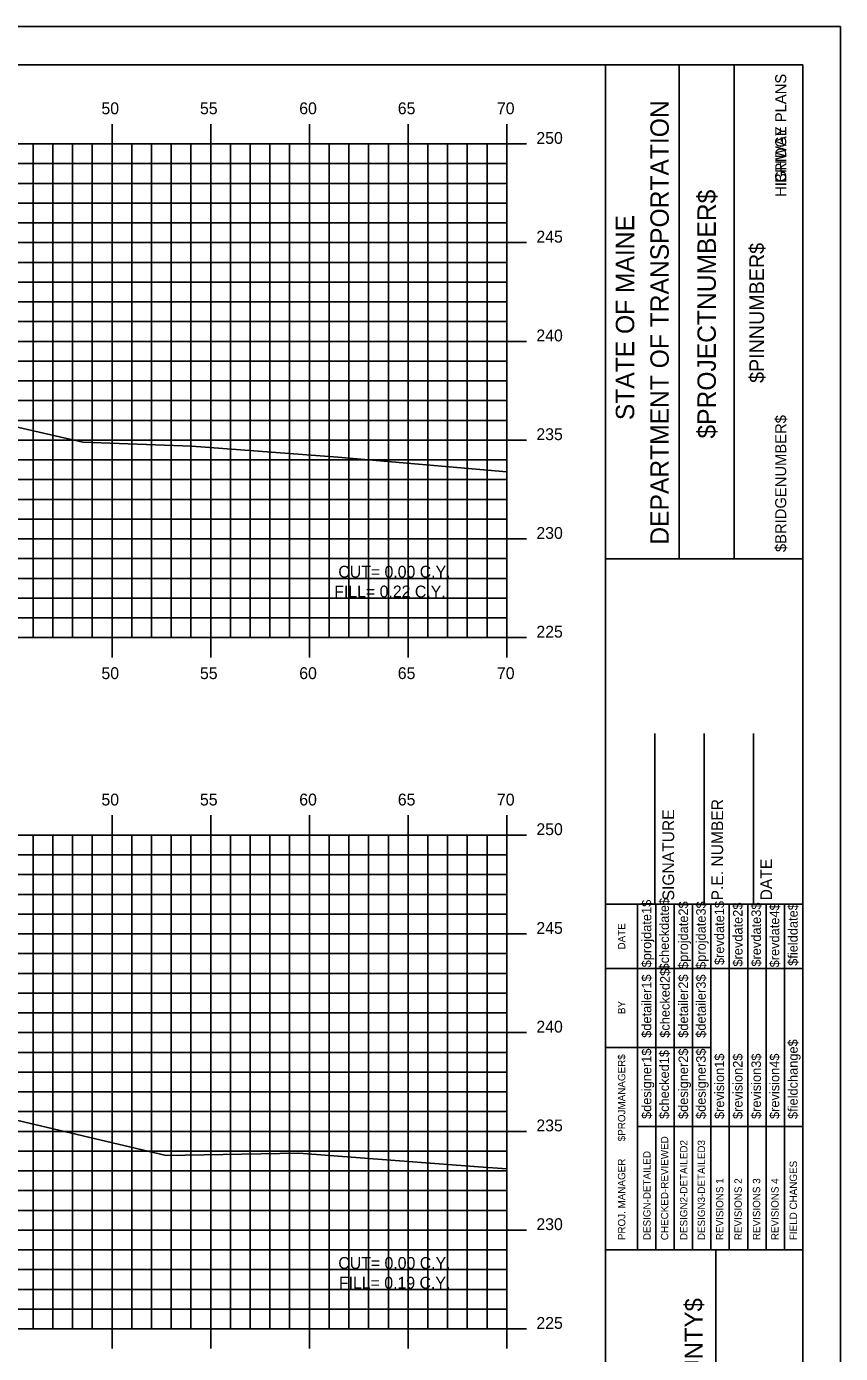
# Model space of a CAD drawing. Extents: x 1170543 to 1177585, y 609599 to 610623.
# Drawn here: x 1170967.6 to 1171008.8, y 609641.6 to 609708.8 of the extents above; entities that cross this region are included whole.
import ezdxf

# ---------------------------------------------------------------- set-up
doc = ezdxf.new("R2010")
doc.units = 0
for name, color, linetype in [('BORDER', 7, 'Continuous'), ('BRIDGE_TITLE', 7, 'Continuous'), ('D_Roadway_Centerline_Text', 7, 'Continuous'), ('H_V ANNOTATION', 7, 'Continuous'), ('HIGHWAY_TITLE', 7, 'Continuous'), ('MAJOR', 7, 'Continuous'), ('MINOR', 7, 'Continuous'), ('PLOT BOUNDARY', 7, 'Continuous'), ('S_Roadway_Centerline', 7, 'Continuous')]:
    doc.layers.add(name, color=color, linetype=linetype)

msp = doc.modelspace()

# ---------------------------------------------------------------- linework, layer by layer
at = {"layer": 'BORDER'}
for p, q in [((1171006.939, 609706.872), (1170846.939, 609706.872)), ((1170996.939, 609601.875), (1170996.939, 609706.875)), ((1171000.667, 609681.869), (1171000.667, 609706.869)), ((1171003.462, 609681.869), (1171003.462, 609706.869)), ((1171006.939, 609601.875), (1171006.939, 609706.875)), ((1170996.94, 609681.866), (1171006.939, 609681.866)), ((1170999.439, 609664.375), (1170999.439, 609673.023)), ((1171001.939, 609664.375), (1171001.939, 609673.023)), ((1171004.439, 609664.375), (1171004.439, 609673.023)), ((1170996.939, 609664.375), (1171006.939, 609664.375)), ((1170996.939, 609646.875), (1171006.939, 609646.875)), ((1171002.53, 609611.875), (1171002.53, 609646.875))]:
    msp.add_line(p, q, dxfattribs=at)
for points in [[(1170998.554, 609661.125), (1170998.554, 609664.375)], [(1170999.486, 609646.878), (1170999.486, 609664.375)], [(1171000.418, 609664.375), (1171000.418, 609646.878)], [(1171001.35, 609646.878), (1171001.35, 609664.375)], [(1171002.281, 609646.878), (1171002.281, 609664.375)], [(1171003.213, 609646.878), (1171003.213, 609664.375)], [(1171004.145, 609646.878), (1171004.145, 609664.375)], [(1171005.076, 609646.878), (1171005.076, 609664.375)], [(1171006.008, 609646.878), (1171006.008, 609664.375)], [(1170998.555, 609646.878), (1170998.555, 609663.669)], [(1170996.939, 609661.125), (1171006.939, 609661.125)], [(1170996.939, 609657.125), (1170998.555, 609657.125)], [(1170998.554, 609657.125), (1171002.28, 609657.125)], [(1170998.554, 609653.125), (1171006.939, 609653.125)]]:
    msp.add_lwpolyline(points, dxfattribs=at)
at = {"layer": 'MAJOR'}
for p, q in [((1170971.939, 609703.874), (1170971.939, 609702.872)), ((1170976.939, 609703.874), (1170976.939, 609702.872)), ((1170981.939, 609703.874), (1170981.939, 609702.872)), ((1170986.939, 609703.874), (1170986.939, 609702.872)), ((1170991.939, 609703.874), (1170991.939, 609702.872)), ((1170851.939, 609702.872), (1170991.939, 609702.872)), ((1170851.939, 609702.872), (1170991.939, 609702.872)), ((1170971.939, 609677.872), (1170971.939, 609702.872)), ((1170976.939, 609677.872), (1170976.939, 609702.872)), ((1170981.939, 609677.872), (1170981.939, 609702.872)), ((1170986.939, 609677.872), (1170986.939, 609702.872)), ((1170992.941, 609702.872), (1170990.937, 609702.872)), ((1170991.939, 609677.872), (1170991.939, 609702.872)), ((1170991.939, 609677.872), (1170991.939, 609702.872)), ((1170851.939, 609697.872), (1170991.939, 609697.872)), ((1170992.941, 609697.872), (1170990.937, 609697.872)), ((1170851.939, 609692.872), (1170991.939, 609692.872)), ((1170992.941, 609692.872), (1170990.937, 609692.872)), ((1170851.939, 609687.872), (1170991.939, 609687.872)), ((1170992.941, 609687.872), (1170990.937, 609687.872)), ((1170851.939, 609682.872), (1170991.939, 609682.872)), ((1170992.941, 609682.872), (1170990.937, 609682.872)), ((1170851.939, 609677.872), (1170991.939, 609677.872)), ((1170851.939, 609677.872), (1170991.939, 609677.872)), ((1170971.939, 609676.87), (1170971.939, 609677.872)), ((1170976.939, 609676.87), (1170976.939, 609677.872)), ((1170981.939, 609676.87), (1170981.939, 609677.872)), ((1170986.939, 609676.87), (1170986.939, 609677.872)), ((1170992.941, 609677.872), (1170990.937, 609677.872)), ((1170991.939, 609676.87), (1170991.939, 609677.872)), ((1170971.939, 609668.874), (1170971.939, 609667.872)), ((1170976.939, 609668.874), (1170976.939, 609667.872)), ((1170981.939, 609668.874), (1170981.939, 609667.872)), ((1170986.939, 609668.874), (1170986.939, 609667.872)), ((1170991.939, 609668.874), (1170991.939, 609667.872)), ((1170851.939, 609667.872), (1170991.939, 609667.872)), ((1170851.939, 609667.872), (1170991.939, 609667.872)), ((1170971.939, 609642.872), (1170971.939, 609667.872)), ((1170976.939, 609642.872), (1170976.939, 609667.872)), ((1170981.939, 609642.872), (1170981.939, 609667.872)), ((1170986.939, 609642.872), (1170986.939, 609667.872)), ((1170992.941, 609667.872), (1170990.937, 609667.872)), ((1170991.939, 609642.872), (1170991.939, 609667.872)), ((1170991.939, 609642.872), (1170991.939, 609667.872)), ((1170851.939, 609662.872), (1170991.939, 609662.872)), ((1170992.941, 609662.872), (1170990.937, 609662.872)), ((1170851.939, 609657.872), (1170991.939, 609657.872)), ((1170992.941, 609657.872), (1170990.937, 609657.872)), ((1170851.939, 609652.872), (1170991.939, 609652.872)), ((1170992.941, 609652.872), (1170990.937, 609652.872)), ((1170851.939, 609647.872), (1170991.939, 609647.872)), ((1170992.941, 609647.872), (1170990.937, 609647.872)), ((1170851.939, 609642.872), (1170991.939, 609642.872)), ((1170851.939, 609642.872), (1170991.939, 609642.872)), ((1170971.939, 609641.87), (1170971.939, 609642.872)), ((1170976.939, 609641.87), (1170976.939, 609642.872)), ((1170981.939, 609641.87), (1170981.939, 609642.872)), ((1170986.939, 609641.87), (1170986.939, 609642.872)), ((1170992.941, 609642.872), (1170990.937, 609642.872)), ((1170991.939, 609641.87), (1170991.939, 609642.872))]:
    msp.add_line(p, q, dxfattribs=at)
at = {"layer": 'MINOR'}
for p, q in [((1170967.939, 609677.872), (1170967.939, 609702.872)), ((1170968.939, 609677.872), (1170968.939, 609702.872)), ((1170969.939, 609677.872), (1170969.939, 609702.872)), ((1170970.939, 609677.872), (1170970.939, 609702.872)), ((1170972.939, 609677.872), (1170972.939, 609702.872)), ((1170973.939, 609677.872), (1170973.939, 609702.872)), ((1170974.939, 609677.872), (1170974.939, 609702.872)), ((1170975.939, 609677.872), (1170975.939, 609702.872)), ((1170977.939, 609677.872), (1170977.939, 609702.872)), ((1170978.939, 609677.872), (1170978.939, 609702.872)), ((1170979.939, 609677.872), (1170979.939, 609702.872)), ((1170980.939, 609677.872), (1170980.939, 609702.872)), ((1170982.939, 609677.872), (1170982.939, 609702.872)), ((1170983.939, 609677.872), (1170983.939, 609702.872)), ((1170984.939, 609677.872), (1170984.939, 609702.872)), ((1170985.939, 609677.872), (1170985.939, 609702.872)), ((1170987.939, 609677.872), (1170987.939, 609702.872)), ((1170988.939, 609677.872), (1170988.939, 609702.872)), ((1170989.939, 609677.872), (1170989.939, 609702.872)), ((1170990.939, 609677.872), (1170990.939, 609702.872)), ((1170851.939, 609701.872), (1170991.939, 609701.872)), ((1170991.939, 609701.872), (1170990.937, 609701.872)), ((1170851.939, 609700.872), (1170991.939, 609700.872)), ((1170991.939, 609700.872), (1170990.937, 609700.872)), ((1170851.939, 609699.872), (1170991.939, 609699.872)), ((1170991.939, 609699.872), (1170990.937, 609699.872)), ((1170851.939, 609698.872), (1170991.939, 609698.872)), ((1170991.939, 609698.872), (1170990.937, 609698.872)), ((1170851.939, 609696.872), (1170991.939, 609696.872)), ((1170991.939, 609696.872), (1170990.937, 609696.872)), ((1170851.939, 609695.872), (1170991.939, 609695.872)), ((1170991.939, 609695.872), (1170990.937, 609695.872)), ((1170851.939, 609694.872), (1170991.939, 609694.872)), ((1170991.939, 609694.872), (1170990.937, 609694.872)), ((1170851.939, 609693.872), (1170991.939, 609693.872)), ((1170991.939, 609693.872), (1170990.937, 609693.872)), ((1170851.939, 609691.872), (1170991.939, 609691.872)), ((1170991.939, 609691.872), (1170990.937, 609691.872)), ((1170851.939, 609690.872), (1170991.939, 609690.872)), ((1170991.939, 609690.872), (1170990.937, 609690.872)), ((1170851.939, 609689.872), (1170991.939, 609689.872)), ((1170991.939, 609689.872), (1170990.937, 609689.872)), ((1170851.939, 609688.872), (1170991.939, 609688.872)), ((1170991.939, 609688.872), (1170990.937, 609688.872)), ((1170851.939, 609686.872), (1170991.939, 609686.872)), ((1170991.939, 609686.872), (1170990.937, 609686.872)), ((1170851.939, 609685.872), (1170991.939, 609685.872)), ((1170991.939, 609685.872), (1170990.937, 609685.872)), ((1170851.939, 609684.872), (1170991.939, 609684.872)), ((1170991.939, 609684.872), (1170990.937, 609684.872)), ((1170851.939, 609683.872), (1170991.939, 609683.872)), ((1170991.939, 609683.872), (1170990.937, 609683.872)), ((1170851.939, 609681.872), (1170991.939, 609681.872)), ((1170991.939, 609681.872), (1170990.937, 609681.872)), ((1170851.939, 609680.872), (1170991.939, 609680.872)), ((1170991.939, 609680.872), (1170990.937, 609680.872)), ((1170851.939, 609679.872), (1170991.939, 609679.872)), ((1170991.939, 609679.872), (1170990.937, 609679.872)), ((1170851.939, 609678.872), (1170991.939, 609678.872)), ((1170991.939, 609678.872), (1170990.937, 609678.872)), ((1170967.939, 609642.872), (1170967.939, 609667.872)), ((1170968.939, 609642.872), (1170968.939, 609667.872)), ((1170969.939, 609642.872), (1170969.939, 609667.872)), ((1170970.939, 609642.872), (1170970.939, 609667.872)), ((1170972.939, 609642.872), (1170972.939, 609667.872)), ((1170973.939, 609642.872), (1170973.939, 609667.872)), ((1170974.939, 609642.872), (1170974.939, 609667.872)), ((1170975.939, 609642.872), (1170975.939, 609667.872)), ((1170977.939, 609642.872), (1170977.939, 609667.872)), ((1170978.939, 609642.872), (1170978.939, 609667.872)), ((1170979.939, 609642.872), (1170979.939, 609667.872)), ((1170980.939, 609642.872), (1170980.939, 609667.872)), ((1170982.939, 609642.872), (1170982.939, 609667.872)), ((1170983.939, 609642.872), (1170983.939, 609667.872)), ((1170984.939, 609642.872), (1170984.939, 609667.872)), ((1170985.939, 609642.872), (1170985.939, 609667.872)), ((1170987.939, 609642.872), (1170987.939, 609667.872)), ((1170988.939, 609642.872), (1170988.939, 609667.872)), ((1170989.939, 609642.872), (1170989.939, 609667.872)), ((1170990.939, 609642.872), (1170990.939, 609667.872)), ((1170851.939, 609666.872), (1170991.939, 609666.872)), ((1170991.939, 609666.872), (1170990.937, 609666.872)), ((1170851.939, 609665.872), (1170991.939, 609665.872)), ((1170991.939, 609665.872), (1170990.937, 609665.872)), ((1170851.939, 609664.872), (1170991.939, 609664.872)), ((1170991.939, 609664.872), (1170990.937, 609664.872)), ((1170851.939, 609663.872), (1170991.939, 609663.872)), ((1170991.939, 609663.872), (1170990.937, 609663.872)), ((1170851.939, 609661.872), (1170991.939, 609661.872)), ((1170991.939, 609661.872), (1170990.937, 609661.872)), ((1170851.939, 609660.872), (1170991.939, 609660.872)), ((1170991.939, 609660.872), (1170990.937, 609660.872)), ((1170851.939, 609659.872), (1170991.939, 609659.872)), ((1170991.939, 609659.872), (1170990.937, 609659.872)), ((1170851.939, 609658.872), (1170991.939, 609658.872)), ((1170991.939, 609658.872), (1170990.937, 609658.872)), ((1170851.939, 609656.872), (1170991.939, 609656.872)), ((1170991.939, 609656.872), (1170990.937, 609656.872)), ((1170851.939, 609655.872), (1170991.939, 609655.872)), ((1170991.939, 609655.872), (1170990.937, 609655.872)), ((1170851.939, 609654.872), (1170991.939, 609654.872)), ((1170991.939, 609654.872), (1170990.937, 609654.872)), ((1170851.939, 609653.872), (1170991.939, 609653.872)), ((1170991.939, 609653.872), (1170990.937, 609653.872)), ((1170851.939, 609651.872), (1170991.939, 609651.872)), ((1170991.939, 609651.872), (1170990.937, 609651.872)), ((1170851.939, 609650.872), (1170991.939, 609650.872)), ((1170991.939, 609650.872), (1170990.937, 609650.872)), ((1170851.939, 609649.872), (1170991.939, 609649.872)), ((1170991.939, 609649.872), (1170990.937, 609649.872)), ((1170851.939, 609648.872), (1170991.939, 609648.872)), ((1170991.939, 609648.872), (1170990.937, 609648.872)), ((1170851.939, 609646.872), (1170991.939, 609646.872)), ((1170991.939, 609646.872), (1170990.937, 609646.872)), ((1170851.939, 609645.872), (1170991.939, 609645.872)), ((1170991.939, 609645.872), (1170990.937, 609645.872)), ((1170851.939, 609644.872), (1170991.939, 609644.872)), ((1170991.939, 609644.872), (1170990.937, 609644.872)), ((1170851.939, 609643.872), (1170991.939, 609643.872)), ((1170991.939, 609643.872), (1170990.937, 609643.872))]:
    msp.add_line(p, q, dxfattribs=at)
at = {"layer": 'PLOT BOUNDARY'}
msp.add_lwpolyline([(1170838.846, 609598.813), (1171008.846, 609598.813), (1171008.846, 609708.813), (1170838.846, 609708.813)], close=True, dxfattribs=at)
at = {"layer": 'S_Roadway_Centerline'}
for points in [[(1170923.089, 609695.794), (1170926.79, 609695.675), (1170928.11, 609695.63), (1170931.79, 609695.506), (1170935.439, 609695.379), (1170936.824, 609695.315), (1170936.898, 609695.253), (1170937.656, 609695.183), (1170941.354, 609694.797), (1170956.577, 609690.949), (1170970.467, 609687.776), (1170975.981, 609687.559), (1170983.386, 609687.001), (1170991.939, 609686.258)], [(1170923.047, 609660.307), (1170926.741, 609660.21), (1170928.059, 609660.164), (1170931.741, 609660.028), (1170932.97, 609659.968), (1170936.956, 609659.783), (1170937.649, 609659.707), (1170941.54, 609659.331), (1170958.985, 609655.344), (1170974.674, 609651.655), (1170981.4, 609651.769), (1170990.5, 609651.07), (1170991.939, 609650.98)]]:
    msp.add_lwpolyline(points, dxfattribs=at)

# ---------------------------------------------------------------- texts
at = {"layer": 'BORDER'}
for s, height, p in [('DEPARTMENT OF TRANSPORTATION', 0.93176, (1171000.146, 609682.578)), ('$PROJECTNUMBER$', 0.93176, (1171002.531, 609687.951)), ('STATE OF MAINE', 0.93176, (1170998.394, 609688.884)), ('$PINNUMBER$', 0.74527, (1171004.976, 609690.769)), ('SIGNATURE', 0.5906, (1171000.419, 609664.567)), ('P.E. NUMBER', 0.59055, (1171002.9, 609664.567)), ('DATE', 0.5906, (1171005.38, 609664.567)), ('$projdate1$', 0.48455, (1170999.262, 609661.176)), ('$checkdate$', 0.48455, (1171000.156, 609661.018)), ('$projdate2$', 0.48455, (1171001.125, 609661.097)), ('$projdate3$', 0.48455, (1171002.02, 609661.097)), ('$revdate1$', 0.4845, (1171002.951, 609661.294)), ('$revdate2$', 0.4845, (1171003.883, 609661.215)), ('$revdate3$', 0.4845, (1171004.815, 609661.215)), ('$revdate4$', 0.4845, (1171005.746, 609661.176)), ('$fielddate$', 0.48455, (1171006.678, 609661.254)), ('DATE', 0.3714, (1170997.943, 609662.081)), ('$checked2$', 0.4845, (1171000.193, 609657.61)), ('$detailer1$', 0.48455, (1170999.262, 609657.61)), ('$detailer2$', 0.48455, (1171001.125, 609657.61)), ('$detailer3$', 0.48455, (1171002.02, 609657.61)), ('BY', 0.3714, (1170997.943, 609658.81)), ('$designer1$', 0.48455, (1170999.262, 609653.498)), ('$designer2$', 0.48455, (1171001.125, 609653.498)), ('$designer3$', 0.48455, (1171002.02, 609653.498)), ('$fieldchange$', 0.48455, (1171006.678, 609653.498)), ('$PROJMANAGER$', 0.37275, (1170997.943, 609652.37)), ('$checked1$', 0.4845, (1171000.156, 609653.498)), ('$revision1$', 0.48455, (1171002.951, 609653.498)), ('$revision2$', 0.48455, (1171003.883, 609653.498)), ('$revision3$', 0.48455, (1171004.815, 609653.498)), ('$revision4$', 0.48455, (1171005.746, 609653.498)), ('CHECKED-REVIEWED', 0.37275, (1171000.12, 609647.363)), ('DESIGN2-DETAILED2', 0.37275, (1171001.089, 609647.363)), ('DESIGN3-DETAILED3', 0.37275, (1171001.983, 609647.363)), ('DESIGN-DETAILED', 0.37275, (1170999.225, 609647.363)), ('PROJ. MANAGER', 0.37275, (1170997.943, 609647.363)), ('FIELD CHANGES', 0.37275, (1171006.642, 609647.363)), ('REVISIONS 1', 0.37275, (1171002.915, 609647.363)), ('REVISIONS 2', 0.37275, (1171003.847, 609647.363)), ('REVISIONS 3', 0.37275, (1171004.778, 609647.363)), ('REVISIONS 4', 0.37275, (1171005.71, 609647.363))]:
    msp.add_text(s, height=height, rotation=90, dxfattribs=at).set_placement(p)
at = {"layer": 'BRIDGE_TITLE'}
for s, height, p in [('BRIDGE PLANS', 0.55901, (1171006.097, 609700.897)), ('$BRIDGENUMBER$', 0.55901, (1171006.097, 609682.203)), ('$COUNTY$', 0.9072, (1171001.859, 609637.954))]:
    msp.add_text(s, height=height, rotation=90, dxfattribs=at).set_placement(p)
at = {"layer": 'D_Roadway_Centerline_Text'}
for s, p in [('CUT= 0.00 C.Y.', (1170983.404, 609680.908)), ('FILL= 0.22 C.Y.', (1170983.201, 609679.906)), ('CUT= 0.00 C.Y.', (1170983.404, 609645.908)), ('FILL= 0.19 C.Y.', (1170983.437, 609644.906))]:
    msp.add_text(s, height=0.6, dxfattribs=at).set_placement(p)
at = {"layer": 'H_V ANNOTATION'}
for s, p in [('50', (1170971.403, 609704.372)), ('55', (1170976.395, 609704.372)), ('60', (1170981.425, 609704.372)), ('65', (1170986.417, 609704.372)), ('70', (1170991.441, 609704.372)), ('250', (1170993.439, 609702.872)), ('245', (1170993.439, 609697.872)), ('240', (1170993.439, 609692.872)), ('235', (1170993.439, 609687.872)), ('230', (1170993.439, 609682.872)), ('225', (1170993.439, 609677.872)), ('50', (1170971.403, 609675.772)), ('55', (1170976.395, 609675.772)), ('60', (1170981.425, 609675.772)), ('65', (1170986.417, 609675.772)), ('70', (1170991.441, 609675.772)), ('50', (1170971.403, 609669.372)), ('55', (1170976.395, 609669.372)), ('60', (1170981.425, 609669.372)), ('65', (1170986.417, 609669.372)), ('70', (1170991.441, 609669.372)), ('250', (1170993.439, 609667.872)), ('245', (1170993.439, 609662.872)), ('240', (1170993.439, 609657.872)), ('235', (1170993.439, 609652.872)), ('230', (1170993.439, 609647.872)), ('225', (1170993.439, 609642.872))]:
    msp.add_text(s, height=0.6, dxfattribs=at).set_placement(p)
at = {"layer": 'HIGHWAY_TITLE'}
msp.add_text('HIGHWAY PLANS', height=0.55901, rotation=90, dxfattribs=at).set_placement((1171006.097, 609700.188))

doc.saveas('drawing.dxf')
